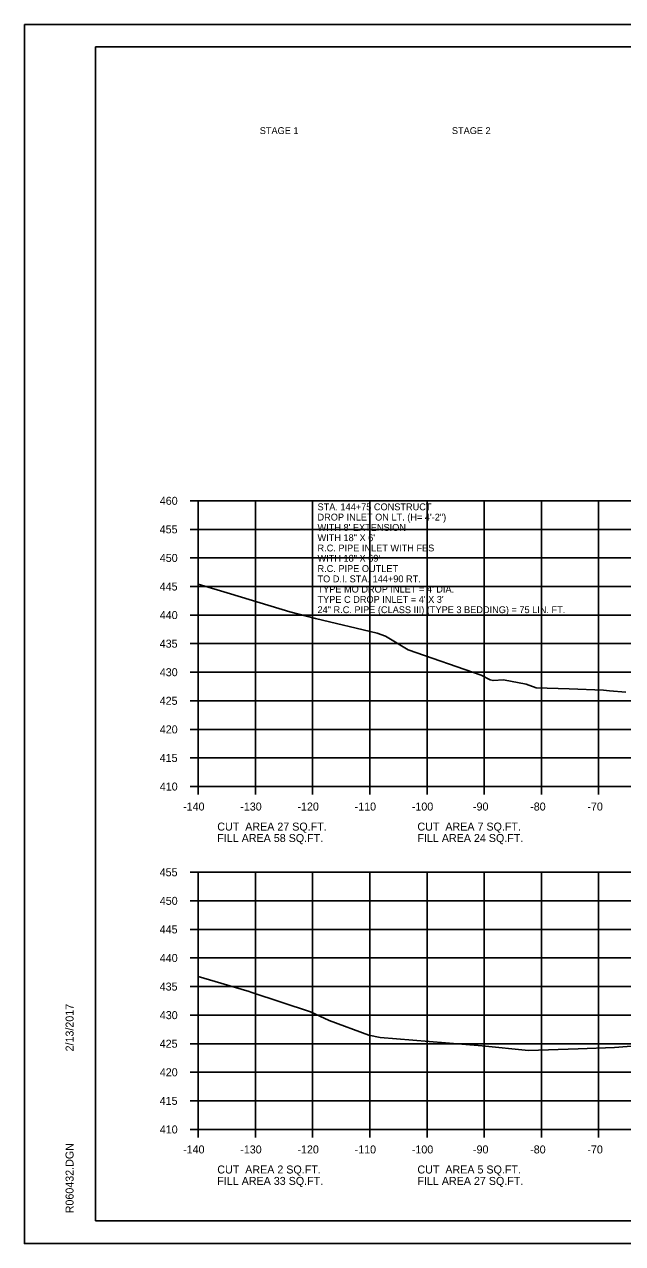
# Model space of a CAD drawing. Extents: x 1538688 to 1540766, y 656250 to 671912.
# Drawn here: x 1538687.8 to 1538792.4, y 663378.1 to 663591.4 of the extents above; entities that cross this region are included whole.
import ezdxf

# ---------------------------------------------------------------- set-up
doc = ezdxf.new("R2010")
doc.units = 0
for name, color, linetype in [('18', 7, 'Continuous'), ('22', 7, 'Continuous'), ('26', 7, 'Continuous'), ('40', 7, 'Continuous'), ('Borings', 7, 'Continuous'), ('Default', 7, 'Continuous'), ('Horizontal Alignment', 7, 'Continuous'), ('RipRap', 7, 'Continuous')]:
    doc.layers.add(name, color=color, linetype=linetype)

msp = doc.modelspace()

# ---------------------------------------------------------------- linework, layer by layer
at = {"layer": '18'}
for points in [[(1538718.18, 663493.43), (1538723.79, 663491.74), (1538734.19, 663488.58), (1538738.65, 663487.43), (1538749.44, 663484.87), (1538750.89, 663484.36), (1538754.87, 663481.96), (1538767.63, 663477.49), (1538769.24, 663476.68), (1538769.72, 663476.58), (1538771.53, 663476.71), (1538775.53, 663475.92), (1538777.27, 663475.31), (1538783.01, 663475.1), (1538789.06, 663474.89), (1538790.08, 663474.76), (1538792.95, 663474.53)], [(1538718.18, 663424.79), (1538726.69, 663422.28), (1538726.88, 663422.22), (1538727.56, 663421.97), (1538737.79, 663418.61), (1538741.04, 663417.09), (1538747.99, 663414.51), (1538750, 663414.12), (1538764.27, 663412.96), (1538767.83, 663412.67), (1538775.91, 663411.84), (1538784.63, 663412.12), (1538790.99, 663412.39), (1538795.38, 663412.73)]]:
    msp.add_lwpolyline(points, dxfattribs=at)
at = {"layer": '22'}
for p, q in [((1538718.18, 663508.03), (1538998.18, 663508.03)), ((1538718.18, 663458.03), (1538718.18, 663508.03)), ((1538728.18, 663458.03), (1538728.18, 663508.03)), ((1538738.18, 663458.03), (1538738.18, 663508.03)), ((1538748.18, 663458.03), (1538748.18, 663508.03)), ((1538758.18, 663458.03), (1538758.18, 663508.03)), ((1538768.18, 663458.03), (1538768.18, 663508.03)), ((1538778.18, 663458.03), (1538778.18, 663508.03)), ((1538788.18, 663458.03), (1538788.18, 663508.03)), ((1538718.18, 663503.03), (1538998.18, 663503.03)), ((1538718.18, 663498.03), (1538998.18, 663498.03)), ((1538718.18, 663493.03), (1538998.18, 663493.03)), ((1538718.18, 663488.03), (1538998.18, 663488.03)), ((1538718.18, 663483.03), (1538998.18, 663483.03)), ((1538718.18, 663478.03), (1538998.18, 663478.03)), ((1538718.18, 663473.03), (1538998.18, 663473.03)), ((1538718.18, 663468.03), (1538998.18, 663468.03)), ((1538718.18, 663463.03), (1538998.18, 663463.03)), ((1538718.18, 663458.03), (1538998.18, 663458.03)), ((1538718.18, 663443.03), (1538998.18, 663443.03)), ((1538718.18, 663398.03), (1538718.18, 663443.03)), ((1538728.18, 663398.03), (1538728.18, 663443.03)), ((1538738.18, 663398.03), (1538738.18, 663443.03)), ((1538748.18, 663398.03), (1538748.18, 663443.03)), ((1538758.18, 663398.03), (1538758.18, 663443.03)), ((1538768.18, 663398.03), (1538768.18, 663443.03)), ((1538778.18, 663398.03), (1538778.18, 663443.03)), ((1538788.18, 663398.03), (1538788.18, 663443.03)), ((1538718.18, 663438.03), (1538998.18, 663438.03)), ((1538718.18, 663433.03), (1538998.18, 663433.03)), ((1538718.18, 663428.03), (1538998.18, 663428.03)), ((1538718.18, 663423.03), (1538998.18, 663423.03)), ((1538718.18, 663418.03), (1538998.18, 663418.03)), ((1538718.18, 663413.03), (1538998.18, 663413.03)), ((1538718.18, 663408.03), (1538998.18, 663408.03)), ((1538718.18, 663403.03), (1538998.18, 663403.03)), ((1538718.18, 663398.03), (1538998.18, 663398.03))]:
    msp.add_line(p, q, dxfattribs=at)
at = {"layer": '26'}
for p, q in [((1538687.78, 663591.39), (1539021.11, 663591.39)), ((1538687.78, 663378.06), (1539021.11, 663378.06))]:
    msp.add_line(p, q, dxfattribs=at)
msp.add_lwpolyline([(1538687.77, 663591.39), (1539021.11, 663591.39), (1539021.11, 663378.05), (1538687.77, 663378.05)], close=True, dxfattribs=at)
at = {"layer": 'Borings'}
for p, q in [((1538716.78, 663508.03), (1538718.18, 663508.03)), ((1538718.18, 663458.03), (1538718.18, 663508.03)), ((1538716.78, 663503.03), (1538718.18, 663503.03)), ((1538716.78, 663498.03), (1538718.18, 663498.03)), ((1538716.78, 663493.03), (1538718.18, 663493.03)), ((1538716.78, 663488.03), (1538718.18, 663488.03)), ((1538716.78, 663483.03), (1538718.18, 663483.03)), ((1538716.78, 663478.03), (1538718.18, 663478.03)), ((1538716.78, 663473.03), (1538718.18, 663473.03)), ((1538716.78, 663468.03), (1538718.18, 663468.03)), ((1538716.78, 663463.03), (1538718.18, 663463.03)), ((1538716.78, 663458.03), (1538718.18, 663458.03)), ((1538718.18, 663458.03), (1538998.18, 663458.03)), ((1538718.18, 663456.63), (1538718.18, 663458.03)), ((1538728.18, 663456.63), (1538728.18, 663458.03)), ((1538738.18, 663456.63), (1538738.18, 663458.03)), ((1538748.18, 663456.63), (1538748.18, 663458.03)), ((1538758.18, 663456.63), (1538758.18, 663458.03)), ((1538768.18, 663456.63), (1538768.18, 663458.03)), ((1538778.18, 663456.63), (1538778.18, 663458.03)), ((1538788.18, 663456.63), (1538788.18, 663458.03)), ((1538716.78, 663443.03), (1538718.18, 663443.03)), ((1538718.18, 663398.03), (1538718.18, 663443.03)), ((1538716.78, 663438.03), (1538718.18, 663438.03)), ((1538716.78, 663433.03), (1538718.18, 663433.03)), ((1538716.78, 663428.03), (1538718.18, 663428.03)), ((1538716.78, 663423.03), (1538718.18, 663423.03)), ((1538716.78, 663418.03), (1538718.18, 663418.03)), ((1538716.78, 663413.03), (1538718.18, 663413.03)), ((1538716.78, 663408.03), (1538718.18, 663408.03)), ((1538716.78, 663403.03), (1538718.18, 663403.03)), ((1538716.78, 663398.03), (1538718.18, 663398.03)), ((1538718.18, 663398.03), (1538998.18, 663398.03)), ((1538718.18, 663396.63), (1538718.18, 663398.03)), ((1538728.18, 663396.63), (1538728.18, 663398.03)), ((1538738.18, 663396.63), (1538738.18, 663398.03)), ((1538748.18, 663396.63), (1538748.18, 663398.03)), ((1538758.18, 663396.63), (1538758.18, 663398.03)), ((1538768.18, 663396.63), (1538768.18, 663398.03)), ((1538778.18, 663396.63), (1538778.18, 663398.03)), ((1538788.18, 663396.63), (1538788.18, 663398.03))]:
    msp.add_line(p, q, dxfattribs=at)
at = {"layer": 'RipRap'}
for p, q in [((1538700.18, 663587.49), (1539016.36, 663587.49)), ((1538700.18, 663382.03), (1538700.18, 663587.49)), ((1538700.18, 663382.03), (1538700.18, 663382.03)), ((1539016.36, 663382.03), (1538700.18, 663382.03))]:
    msp.add_line(p, q, dxfattribs=at)

# ---------------------------------------------------------------- texts
at = {"layer": '40'}
for s, p in [('STA. 144+75 CONSTRUCT', (1538739.03, 663506.37)), ('DROP INLET ON LT. (H= 4\'-2")', (1538739.03, 663504.57)), ("WITH 8' EXTENSION  ", (1538739.03, 663502.77)), ('WITH 18" X 6\'', (1538739.03, 663500.97)), ('R.C. PIPE INLET WITH FES', (1538739.03, 663499.17)), ('WITH 18" X 69\'', (1538739.03, 663497.37)), ('TO D.I. STA. 144+90 RT.', (1538739.03, 663493.77)), ('R.C. PIPE OUTLET', (1538739.03, 663495.57)), ("TYPE MO DROP INLET = 4' DIA.", (1538739.03, 663491.97)), ("TYPE C DROP INLET = 4' X 3'", (1538739.03, 663490.17)), ('24" R.C. PIPE (CLASS III) (TYPE 3 BEDDING) = 75 LIN. FT.', (1538739.03, 663488.37))]:
    msp.add_text(s, height=1.2, dxfattribs=at).set_placement(p)
at = {"layer": 'Default'}
for s, p in [('STAGE 1', (1538728.93, 663572.2)), ('STAGE 2', (1538762.53, 663572.2))]:
    msp.add_text(s, height=1.2, dxfattribs=at).set_placement(p)
at = {"layer": 'Horizontal Alignment'}
for s, p in [('460', (1538711.45, 663507.33)), ('455', (1538711.43, 663502.33)), ('450', (1538711.45, 663497.33)), ('445', (1538711.43, 663492.33)), ('440', (1538711.45, 663487.33)), ('435', (1538711.43, 663482.33)), ('430', (1538711.45, 663477.33)), ('425', (1538711.43, 663472.33)), ('420', (1538711.45, 663467.33)), ('415', (1538711.43, 663462.33)), ('410', (1538711.45, 663457.33)), ('-140', (1538715.52, 663453.83)), ('-130', (1538725.52, 663453.83)), ('-120', (1538735.52, 663453.83)), ('-110', (1538745.52, 663453.83)), ('-100', (1538755.52, 663453.83)), ('-90', (1538766.22, 663453.83)), ('-80', (1538776.22, 663453.83)), ('-70', (1538786.22, 663453.83)), ('CUT  AREA 27 SQ.FT.', (1538721.5, 663450.32)), ('CUT  AREA 7 SQ.FT.', (1538756.5, 663450.32)), ('FILL AREA 58 SQ.FT.', (1538721.5, 663448.32)), ('FILL AREA 24 SQ.FT.', (1538756.5, 663448.32)), ('455', (1538711.43, 663442.33)), ('450', (1538711.45, 663437.33)), ('445', (1538711.43, 663432.33)), ('440', (1538711.45, 663427.33)), ('435', (1538711.43, 663422.33)), ('430', (1538711.45, 663417.33)), ('425', (1538711.43, 663412.33)), ('420', (1538711.45, 663407.33)), ('415', (1538711.43, 663402.33)), ('410', (1538711.45, 663397.33)), ('-140', (1538715.52, 663393.83)), ('-130', (1538725.52, 663393.83)), ('-120', (1538735.52, 663393.83)), ('-110', (1538745.52, 663393.83)), ('-100', (1538755.52, 663393.83)), ('-90', (1538766.22, 663393.83)), ('-80', (1538776.22, 663393.83)), ('-70', (1538786.22, 663393.83)), ('CUT  AREA 2 SQ.FT.', (1538721.5, 663390.32)), ('CUT  AREA 5 SQ.FT.', (1538756.5, 663390.32)), ('FILL AREA 33 SQ.FT.', (1538721.5, 663388.32)), ('FILL AREA 27 SQ.FT.', (1538756.5, 663388.32))]:
    msp.add_text(s, height=1.4, dxfattribs=at).set_placement(p)
at = {"layer": 'RipRap'}
for s, p in [('2/13/2017', (1538696.37, 663411.68)), ('R060432.DGN', (1538696.37, 663383.36))]:
    msp.add_text(s, height=1.4, rotation=90, dxfattribs=at).set_placement(p)

doc.saveas('drawing.dxf')
